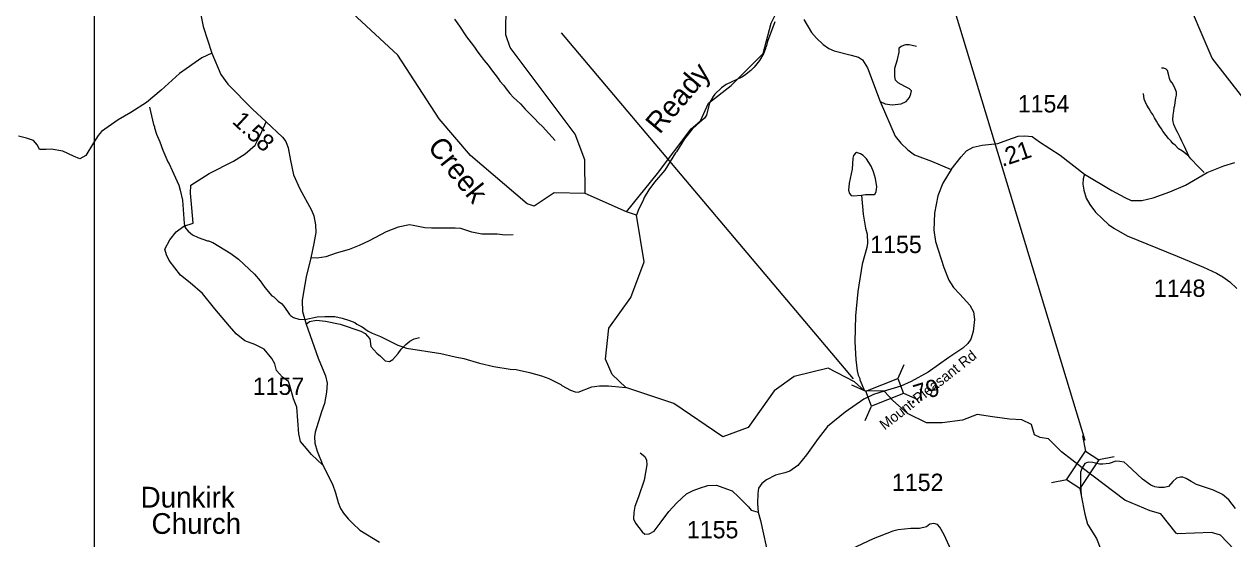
# Model space of a CAD drawing. Extents: x 1248089 to 1457196, y 820910 to 988753.
# Drawn here: x 1300259 to 1308985, y 873561 to 877278 of the extents above; entities that cross this region are included whole.
import ezdxf

# ---------------------------------------------------------------- set-up
doc = ezdxf.new("R2010")
doc.units = 0
for name, color, linetype in [('Exist Hydrographic Creek Single Shore', 7, 'Continuous'), ('Exist Hydrographic Misc Water Feature', 7, 'Continuous'), ('Exist Road Non-System Type 51', 7, 'Continuous'), ('Exist Road Secondary Structure Standard Bridge CELL', 7, 'Continuous'), ('Exist Road Secondary Structure Standard Bridge Number Label', 7, 'Continuous'), ('Exist Road Secondary Type 41 Attributed', 7, 'Continuous'), ('Exist Road Secondary Type 51 Attributed', 7, 'Continuous'), ('Exist Road Secondary Type 51 Label', 7, 'Continuous'), ('Map Preparation Inset Cut Line', 7, 'Continuous'), ('Prop GRAU CAT1 Cell', 7, 'Continuous'), ('Prop Lane Lines', 7, 'Continuous'), ('Prop ROW RW Lines', 7, 'Continuous')]:
    doc.layers.add(name, color=color, linetype=linetype)

msp = doc.modelspace()

# ---------------------------------------------------------------- linework, layer by layer
at = {"layer": 'Exist Hydrographic Creek Single Shore'}
for points in [[(1304309.1, 876054.1), (1304084.2, 876058.7), (1303941.2, 875963), (1303891.1, 875980.4), (1303482.2, 876330.1), (1303255.2, 876594), (1302957.1, 877053), (1302532, 877445.5), (1302287.1, 877634.4), (1302205.1, 877727.9), (1302084.1, 878232.5), (1301841, 878539.5), (1301726.1, 878633.7), (1301624.1, 878875.4), (1301580, 879168.5), (1301434, 879315.8), (1301378, 879441.7), (1301207, 879628.9), (1301202, 879770.2), (1301178, 879803.5), (1300674, 880017.2), (1300487, 880188.3), (1300406, 880298.3), (1300225, 880400.4)], [(1304607.2, 875923.4), (1304830.5, 876199), (1305073.4, 876522.9), (1305142.8, 876580.8), (1305200.7, 876708), (1305362.6, 876835.2), (1305593.9, 877066.6), (1305651.8, 877286.4), (1305744.3, 877471.4), (1305779, 877598.7), (1305779, 877760.6), (1305755.9, 878142.3), (1305755.9, 878558.8), (1305755.9, 878778.5), (1305721.2, 878975.2), (1305721.2, 879160.2), (1305686.5, 879356.9), (1305686.5, 879484.1), (1305744.3, 879831.1), (1305813.7, 880050.9), (1305871.6, 880270.7)], [(1309746.2, 875554.1), (1309743.2, 875561), (1309715.2, 875778.2), (1309626.2, 875914.6), (1309588.3, 876046.7), (1309463.2, 876075.5), (1309365.2, 876136.5), (1309301.2, 876272.4), (1309271.3, 876414.1), (1309167.2, 876606.7), (1308835.2, 877033.5), (1308622.2, 877536.8), (1308352.2, 877778.6), (1308167.2, 878058), (1307943.2, 878486), (1307884.2, 878805.7), (1307790.2, 879057.1), (1307661.1, 879253.3)], [(1306636.7, 874466.4), (1306571.6, 874523.3), (1306531.5, 874558.9), (1306468.8, 874627.1), (1306326.2, 874631), (1306255, 874695.2), (1306062.6, 874794.1), (1305818.9, 874733.2), (1305674, 874629.3), (1305485.9, 874363.9), (1305302.5, 874297.6), (1304950.2, 874537.8), (1304602.2, 874653), (1304504.1, 874747), (1304457.2, 874859.5), (1304479.2, 875082.3), (1304638, 875304.6), (1304736.1, 875560.8), (1304680.5, 875899.4), (1304607.2, 875923.4), (1304309.1, 876054.1)], [(1307897, 874073.3), (1307748.2, 874188.6), (1307654.5, 874282.4), (1307594.8, 874291.6), (1307552.7, 874313.1), (1307532.3, 874386.3), (1307460.9, 874419.2), (1307372.8, 874425.7), (1307249.3, 874442.4), (1307138.8, 874458.8), (1307033.4, 874417.6), (1306886.8, 874399.5), (1306773.2, 874397.8), (1306636.7, 874466.4)], [(1309154.5, 873303.6), (1309141.3, 873330.9), (1308897.3, 873588.6), (1308830.3, 873606.4), (1308585.6, 873596.3), (1308575.8, 873602.6), (1308466.6, 873740.7), (1308388.7, 873762), (1308206.5, 873839.3), (1307897, 874073.3)]]:
    msp.add_lwpolyline(points, dxfattribs=at)
at = {"layer": 'Exist Hydrographic Misc Water Feature'}
for points in [[(1304309.1, 876054.1), (1304307.2, 876297.2), (1304236.1, 876482.4), (1303767.1, 877109), (1303736.1, 877201.5), (1303743.1, 877867.7), (1303674.1, 878479.7), (1303649.1, 878503.2), (1303651.1, 878588.5), (1303589.1, 878763.8), (1303637.1, 879396.4), (1303337.6, 879538.2), (1303277.1, 879679.4), (1303282, 879895.9), (1303361.1, 880094.6), (1303645.1, 880463.1), (1303932, 880956.4), (1304359.1, 881397.5)], [(1305677.6, 877295.2), (1305625.6, 877152.8), (1305616.5, 877115.1), (1305610.3, 877109.2), (1305612.1, 877101.2), (1305599.2, 877069.5), (1305567.7, 877014.5), (1305530.3, 876967.6), (1305505.6, 876944.4), (1305458.6, 876907.7), (1305440.2, 876896.3), (1305326.7, 876841.5), (1305294, 876818.5), (1305244.7, 876771.9), (1305232.2, 876756.3), (1305206.9, 876709.1), (1305184.4, 876621.7), (1305171.8, 876598.1), (1305114.4, 876551.8), (1305081.6, 876520.7), (1305027.6, 876450.3), (1304968.9, 876356.1), (1304960.7, 876348.3), (1304885, 876222.5), (1304810.6, 876136.7), (1304769.1, 876081.9), (1304735.6, 876026.9), (1304731.1, 876011.1), (1304692.8, 875932.1), (1304680.5, 875899.4)], [(1301164.4, 876677.9), (1301192.9, 876553.1), (1301200.5, 876536.9), (1301200.2, 876528.9), (1301214.9, 876484.5), (1301239.3, 876427.8), (1301259.7, 876367.2), (1301295.4, 876284.2), (1301304.9, 876269.9), (1301327.6, 876221.3), (1301374.7, 876116.1), (1301385.6, 876079.7), (1301401.6, 876007.3), (1301412.9, 875839), (1301418.2, 875814.8), (1301425.9, 875802.6), (1301443.4, 875782.1), (1301474.6, 875757.2), (1301514, 875736.1), (1301581.5, 875714.2), (1301589.5, 875713.9), (1301621.1, 875701), (1301750.9, 875621.3), (1301805.8, 875579.7), (1301922.8, 875472.4), (1301963.5, 875423.2), (1301996.2, 875376.3), (1302046.5, 875316.9), (1302060.3, 875308.5), (1302093.4, 875277.5), (1302116.9, 875260.8), (1302134.4, 875242.3), (1302174.7, 875181.2), (1302182.5, 875172.9), (1302204.1, 875160.3), (1302241.8, 875147.3), (1302285.7, 875144), (1302374.3, 875163.4), (1302430.5, 875167.8), (1302502.4, 875165.7), (1302554.1, 875154.3), (1302607.7, 875138.7), (1302645.3, 875123.6), (1302661, 875111.2), (1302698.5, 875092.1), (1302743.6, 875060.8), (1302771.2, 875046), (1302830.5, 875022.3), (1302956.8, 874960.7), (1303020.2, 874938.9), (1303267.3, 874899.7), (1303370.6, 874874.7), (1303434.3, 874862.9), (1303545.4, 874829.7), (1303648.8, 874806.7), (1303768.3, 874787.2), (1303812.2, 874783.9), (1303907.7, 874763.2), (1303995, 874738.7), (1304046.5, 874719.2), (1304133.3, 874676.7), (1304141.1, 874668.5), (1304202.2, 874634.8), (1304235.9, 874621.7), (1304259.8, 874621.1), (1304356.9, 874658.2), (1304413.1, 874666.6), (1304477.2, 874666.7), (1304501.1, 874664.1), (1304602.2, 874653)], [(1306304.7, 876044), (1306332.7, 876046.7), (1306396.8, 876048.9), (1306402.9, 876052.7), (1306409.4, 876070.4), (1306414.3, 876102.3), (1306406, 876162.5), (1306391.4, 876211), (1306374.5, 876251.4), (1306340, 876304.4), (1306316.7, 876329.1), (1306297, 876341.6), (1306269.3, 876350.4), (1306261.2, 876346.6), (1306246.7, 876329.1), (1306242.2, 876311.3), (1306235.9, 876231.4), (1306215, 876130.1), (1306211.6, 876080.2), (1306217, 876056.1), (1306230.5, 876039.7), (1306244.4, 876037.2), (1306304.7, 876044)], [(1306304.7, 876044), (1306316.7, 875905.3), (1306333.9, 875804.8), (1306344.7, 875760.5), (1306346.9, 875696.4), (1306342, 875664.5), (1306308.6, 875545.6), (1306277, 875346.5), (1306260.1, 875171.1), (1306256.8, 874983.2), (1306263.3, 874857.1), (1306272.9, 874774.8), (1306280.1, 874742.6), (1306291.4, 874718.3), (1306291.2, 874710.3), (1306326.2, 874631)]]:
    msp.add_lwpolyline(points, dxfattribs=at)
at = {"layer": 'Exist Road Non-System Type 51'}
for points in [[(1303366.2, 877315), (1303401, 877264.1), (1303453.3, 877186.8), (1303486.2, 877142.1), (1303509.6, 877111.4), (1303534.7, 877076.9), (1303558.1, 877044.2), (1303579.4, 877015.7), (1303608.7, 876981.1), (1303631.8, 876948.4), (1303657.2, 876917.9), (1303680.4, 876885.2), (1303694, 876866.9), (1303721.2, 876834.4), (1303738.8, 876812), (1303765.9, 876777.3), (1303791.3, 876748.7), (1303814.9, 876726), (1303842.2, 876701.5), (1303875.5, 876664.6), (1303900.8, 876640.1), (1303943.8, 876597), (1303973.2, 876564.4), (1304000.7, 876539.6), (1304092.3, 876437.5)], [(1306438.8, 876719.5), (1306474.3, 876703.1), (1306526.6, 876695.3), (1306591.9, 876703.1), (1306625.9, 876718.8), (1306652, 876747.6), (1306659.9, 876773.8), (1306665.1, 876797.3), (1306652, 876810.4), (1306618.1, 876828.7), (1306568.4, 876854.9), (1306550.1, 876873.2), (1306544.9, 876899.4), (1306544.9, 876959.5), (1306563.2, 877022.3), (1306576.2, 877074.7), (1306576.2, 877106), (1306591.9, 877119.1), (1306623.3, 877132.2), (1306649.4, 877132.2), (1306701.7, 877119.1)], [(1301614.6, 877069.7), (1301540.8, 877035.5), (1301380.6, 876921.3), (1301247.1, 876802.3), (1301142.7, 876712.5), (1301028.7, 876639.6), (1300936.4, 876586.2), (1300817.5, 876503.6), (1300793.3, 876474.4), (1300759.3, 876421), (1300703.5, 876328.7), (1300659.8, 876304.4), (1300616.1, 876323.9), (1300538.4, 876360.3), (1300453.5, 876374.9), (1300417.9, 876372.4), (1300369.4, 876372.4), (1300354.8, 876404), (1300325.7, 876438), (1300274.7, 876455), (1300218.9, 876469.5)], [(1308666.9, 876324.9), (1308636.4, 876393.7), (1308617.4, 876434.1), (1308604, 876460.4), (1308584.9, 876497), (1308577.2, 876515.2), (1308560, 876553.5), (1308554.6, 876573.7), (1308552.9, 876589.7), (1308553.8, 876621.7), (1308558.3, 876649.6), (1308562.8, 876675.5), (1308565.4, 876691.5), (1308567.8, 876711.5), (1308574.7, 876745.4), (1308579.1, 876765.3), (1308579.5, 876787.3), (1308570.2, 876811.5), (1308558.6, 876833.7), (1308547, 876854), (1308533.6, 876872.3), (1308527.8, 876884.6), (1308522.2, 876906.7), (1308513.2, 876942.9), (1308503.4, 876953.1), (1308487.5, 876959.4), (1308471.5, 876960)], [(1308666.9, 876324.9), (1308621.6, 876360), (1308594.1, 876378.5), (1308568.6, 876403.3), (1308552.8, 876415.6), (1308539.1, 876431.9), (1308519.8, 876452.5), (1308504.2, 876474.8), (1308481, 876505.3), (1308471.3, 876521.5), (1308457.6, 876538), (1308444.3, 876560.3), (1308434.6, 876576.5), (1308419.1, 876600.8), (1308407.7, 876625), (1308394.1, 876645.5), (1308380.5, 876665.8), (1308365.3, 876694.1), (1308351.8, 876720.4), (1308346.1, 876736.5), (1308341.1, 876776.9)], [(1302416.2, 874093.5), (1302333.7, 874171.1), (1302282.7, 874229.3), (1302253.6, 874263.3), (1302241.5, 874319.2), (1302226.9, 874511.1), (1302202.6, 874571.8), (1302176, 874669), (1302166.2, 874698.1), (1302125, 874729.7), (1302081.3, 874775.8), (1302069.2, 874824.4), (1302047.3, 874863.3), (1301991.5, 874931.3), (1301924.1, 874963.6), (1301851.3, 874990.3), (1301790.6, 875041.3), (1301742, 875097.2), (1301635.3, 875221.1), (1301545.4, 875332.8), (1301458.1, 875410.5), (1301387.7, 875466.4), (1301305.7, 875572), (1301286.3, 875610.9), (1301274.2, 875652.2), (1301310.6, 875720.2), (1301356.7, 875778.5), (1301412.5, 875819.8), (1301478, 875841.6), (1301468.3, 875950.9), (1301458.6, 876057.8), (1301461.1, 876116.1), (1301594.5, 876198.7), (1301769.3, 876288.5), (1301854.2, 876342), (1301927, 876405.1), (1301965.9, 876480.4), (1302007.1, 876572.7)], [(1308778.2, 876206.1), (1308750.7, 876234.9), (1308719.5, 876265.6), (1308700, 876288.2), (1308682.3, 876304.5), (1308666.9, 876324.9)], [(1303790.3, 875756.7), (1303732, 875754.2), (1303673.8, 875761.5), (1303620.4, 875761.5), (1303562.1, 875761.5), (1303491.7, 875776.1), (1303411.6, 875802.8), (1303370.4, 875805.2), (1303319.4, 875805.2), (1303266, 875805.2), (1303200.5, 875805.2), (1303152, 875807.7), (1303067, 875824.7), (1303040.3, 875829.5), (1302960.2, 875812.5), (1302872.8, 875778.5), (1302749.1, 875712.9), (1302678.7, 875678.9), (1302605.9, 875649.8), (1302511.2, 875623.1), (1302436, 875598.8), (1302375.3, 875589.1), (1302329.2, 875591.5)], [(1302293.9, 875110.5), (1302319.6, 875131.3), (1302370.5, 875141), (1302433.6, 875133.7), (1302540.4, 875111.9), (1302688.5, 875060.9), (1302720, 875043.9), (1302754, 875005), (1302761.3, 874949.1), (1302805, 874903), (1302831.7, 874881.1), (1302865.7, 874847.1), (1302897.2, 874842.3), (1302921.5, 874856.8), (1302957.9, 874900.6), (1302979.7, 874929.7), (1303013.7, 874963.7), (1303042.8, 874988), (1303074.4, 875005), (1303113.2, 875014.7)], [(1304706.1, 874181.4), (1304740.1, 874154.7), (1304752.2, 874128), (1304754.6, 874096.4), (1304735.2, 873984.7), (1304693.9, 873863.2), (1304667.3, 873795.2), (1304660, 873751.5), (1304657.5, 873705.3), (1304672.1, 873673.8), (1304720.6, 873610.6), (1304740.1, 873593.6), (1304771.6, 873596), (1304808, 873615.5), (1304851.7, 873673.8), (1304912.4, 873758.8), (1304970.6, 873821.9), (1305041, 873885.1), (1305089.6, 873909.4), (1305135.7, 873926.4), (1305193.9, 873945.8), (1305257, 873948.2), (1305329.8, 873921.5), (1305371.1, 873906.9), (1305417.2, 873863.2), (1305487.6, 873792.8), (1305507, 873768.5), (1305558, 873753.9)]]:
    msp.add_lwpolyline(points, dxfattribs=at)
at = {"layer": 'Exist Road Secondary Structure Standard Bridge CELL'}
for p, q in [((1306565.9, 874717.4), (1306611.4, 874821)), ((1306231.1, 874673.4), (1306334.7, 874627.9)), ((1306607, 874611.9), (1306710.6, 874566.5)), ((1306331.3, 874416.4), (1306376.8, 874520)), ((1307899.8, 874305.6), (1307922.2, 874194.7)), ((1308129.5, 874152.9), (1308018.6, 874130.6)), ((1307786.7, 873987.1), (1307675.7, 873964.7)), ((1307880.9, 873924.4), (1307903.3, 873813.5))]:
    msp.add_line(p, q, dxfattribs=at)
for points in [[(1306334.7, 874627.9), (1306565.7, 874717.9), (1306607.7, 874610), (1306376.8, 874520)], [(1308018.6, 874130.6), (1307881.4, 873924.1), (1307784.9, 873988.2), (1307922.2, 874194.7)]]:
    msp.add_lwpolyline(points, close=True, dxfattribs=at)
at = {"layer": 'Exist Road Secondary Structure Standard Bridge Number Label'}
for p, q in [((1307919.3, 874272), (1306898.1, 877637.1)), ((1306245.8, 874716.8), (1304137.2, 877215))]:
    msp.add_line(p, q, dxfattribs=at)
at = {"layer": 'Exist Road Secondary Type 41 Attributed'}
for points in [[(1307897, 874073.3), (1307885.4, 874043.2), (1307885, 873954.8), (1307890.5, 873874.7), (1307916.2, 873739.5), (1307936.5, 873666.2), (1308000.3, 873564.4), (1308031.5, 873484.3)], [(1309005.7, 873779), (1308956.9, 873842.8), (1308910.8, 873880.8), (1308846.2, 873913.1), (1308781.1, 873933.5), (1308724.1, 873953.8), (1308684.8, 873974.2), (1308649.5, 873997.3), (1308623.7, 874006.8), (1308607.4, 874005.4), (1308577.6, 873998.6), (1308553.2, 873975.5), (1308520.6, 873938.9), (1308489.4, 873930.7), (1308451.5, 873932.1), (1308421.6, 873936.2), (1308394.5, 873948.4), (1308333.5, 873991.8), (1308222.2, 874095), (1308200.5, 874114), (1308170.7, 874119.4), (1308140.8, 874120.8), (1308092, 874105.9), (1308047.3, 874099.1), (1308021.5, 874100.4), (1307975.4, 874112.6), (1307941.5, 874115.4), (1307917, 874104.5), (1307897, 874073.3)], [(1306962.8, 873453.3), (1306900.5, 873589), (1306870.6, 873646), (1306853, 873663.7), (1306825.9, 873671.8), (1306797.4, 873666.4), (1306773, 873647.4), (1306722.8, 873635.2), (1306661.7, 873636.5), (1306569.5, 873625.6), (1306530.2, 873617.5), (1306389.1, 873561.8), (1306148.1, 873448.6)]]:
    msp.add_lwpolyline(points, dxfattribs=at)
at = {"layer": 'Exist Road Secondary Type 51 Attributed'}
for points in [[(1301530.1, 877369.7), (1301550.9, 877261.7), (1301614.6, 877069.7), (1301678.2, 876914), (1301730.2, 876843.7), (1301907.1, 876664.1), (1302007.1, 876572.7), (1302123.9, 876463.1), (1302147.3, 876430.6), (1302165.5, 876385), (1302181.1, 876292.6), (1302204.3, 876189.1), (1302249.9, 876088.9), (1302333.1, 875935.3), (1302351, 875893.3), (1302362.7, 875829.5), (1302364, 875773.6), (1302349.7, 875692.9), (1302329.2, 875591.5), (1302293.8, 875452.1), (1302274.4, 875343.5), (1302265.3, 875282.4), (1302267.9, 875201.7), (1302293.9, 875110.5), (1302382.3, 874865.2), (1302434.3, 874738.9), (1302446, 874684.9), (1302442.1, 874621.1), (1302427.8, 874539.1), (1302404.4, 874479.3), (1302358.8, 874332.2), (1302355.1, 874296.5), (1302356.4, 874252.2), (1302373.3, 874193.7), (1302416.2, 874093.5), (1302485.2, 873955.5), (1302507.1, 873893.8), (1302526.7, 873822.2), (1302542.3, 873779.2), (1302564.4, 873745.4), (1302596.9, 873706.3), (1302630.7, 873672.5), (1302682.7, 873624.3), (1302823.2, 873535.8)], [(1305888.7, 877312.7), (1305942.9, 877217.7), (1305980.6, 877176.3), (1306028, 877131.5), (1306067.4, 877101.7), (1306106.7, 877085.4), (1306230.1, 877054.2), (1306283, 877039.2), (1306311.5, 877020.2), (1306346.8, 876961.9), (1306438.8, 876719.5), (1306548.6, 876469.7), (1306589, 876417.4), (1306637.8, 876371.2), (1306688, 876334.6), (1306810.1, 876288.4), (1306951.2, 876227.4)], [(1306951.2, 876227.4), (1307022.9, 876320.3), (1307063.6, 876362.4), (1307109.7, 876389.6), (1307174.8, 876403.1), (1307288.7, 876416.7), (1307360.6, 876443.8), (1307436.6, 876469.6), (1307482.7, 876472.4), (1307535.6, 876465.6), (1307589.8, 876427.6), (1307737.7, 876332.5), (1307914, 876195.4)], [(1306951.2, 876227.4), (1306891.6, 876128.5), (1306856.4, 876038.9), (1306832, 875912), (1306826.5, 875789.8), (1306838.7, 875708.4), (1306899.8, 875519.7), (1306934.9, 875429.6), (1306967.5, 875376.7), (1307013.6, 875329.2), (1307085.5, 875247.7), (1307112.6, 875200.2), (1307119.4, 875144.5), (1307111.3, 875059), (1307093.7, 875002.6), (1307072, 874971.4), (1307035.3, 874937.5), (1306935, 874870.9), (1306785.8, 874765.1), (1306664.1, 874697.7), (1306589.5, 874663.8), (1306468.8, 874627.1)], [(1307914, 876195.4), (1308111.9, 876076), (1308205.8, 876026.8), (1308250.6, 876005.5), (1308329.5, 876003.4), (1308410.6, 876022.6), (1308530.1, 876067.4), (1308643.2, 876114.4), (1308798.9, 876206.2), (1308919.6, 876254.8), (1309000.7, 876278.2)], [(1307914, 876195.4), (1307904.7, 876161.2), (1307902, 876121.8), (1307908.8, 876078.4), (1307927.4, 876022), (1307951.8, 875975.9), (1307993.9, 875920.2), (1308045.4, 875871.4), (1308088.8, 875830.6), (1308125.4, 875804.8), (1308223.1, 875750.5), (1308583.1, 875603.3), (1308773, 875521.8), (1308868, 875479.8), (1308914.1, 875452.6), (1308962.9, 875417.3), (1309013.1, 875368.5)], [(1306468.8, 874627.1), (1306390.2, 874602.7), (1306322.3, 874570.1), (1306186.7, 874476.4), (1306058.5, 874371.3), (1305992, 874284.4), (1305906.6, 874167.7), (1305844.2, 874091.7), (1305787.6, 874050.2), (1305751, 874036.6), (1305684.5, 874020.3), (1305619.4, 873987.7), (1305585.5, 873960.6), (1305559.7, 873926.6), (1305555.6, 873887.3), (1305552.9, 873816.7), (1305558, 873753.9), (1305574.6, 873694.5), (1305635.6, 873418.4), (1305666.4, 873317.5), (1305691.2, 873277.2), (1305749.4, 873131.3), (1305769.8, 873063.4), (1305776.6, 873022.7)]]:
    msp.add_lwpolyline(points, dxfattribs=at)
at = {"layer": 'Map Preparation Inset Cut Line'}
msp.add_lwpolyline([(1313026.2, 867658.5), (1300766.9, 867658.5), (1300766.9, 889680.3), (1313026.2, 889680.3)], close=True, dxfattribs=at)

# ---------------------------------------------------------------- texts
at = {"layer": 'Exist Hydrographic Creek Single Shore'}
for s, rotation, p in [('Ready', 49.70785, (1304846.4, 876477.7)), ('Creek', 308.65981, (1303165.5, 876389.1))]:
    msp.add_text(s, height=150, rotation=rotation, dxfattribs=at).set_placement(p)
at = {"layer": 'Exist Road Secondary Type 51 Label'}
msp.add_text('Mount Pleasant Rd', height=75, rotation=38.14281, dxfattribs=at).set_placement((1306471.7, 874343.6))
at = {"layer": 'Prop GRAU CAT1 Cell'}
for s, rotation, p in [('1.58', 317.16951, (1301753.9, 876568.6)), ('.21', 18.75564, (1307321.5, 876246.6)), ('.79', 17.25469, (1306658, 874533.3))]:
    msp.add_text(s, height=125, rotation=rotation, dxfattribs=at).set_placement(p)
at = {"layer": 'Prop Lane Lines'}
for s, p in [('1154', (1307432.5, 876640.3)), ('1155', (1306367.4, 875624.6)), ('1148', (1308415.3, 875308.7)), ('1157', (1301909.2, 874600.4)), ('1152', (1306524.1, 873906.5)), ('1155', (1305043.7, 873564.6))]:
    msp.add_text(s, height=125, dxfattribs=at).set_placement(p)
at = {"layer": 'Prop ROW RW Lines'}
for s, p in [('Dunkirk', (1301099.5, 873786.7)), ('Church', (1301178.3, 873596.7))]:
    msp.add_text(s, height=150, dxfattribs=at).set_placement(p)

doc.saveas('drawing.dxf')
